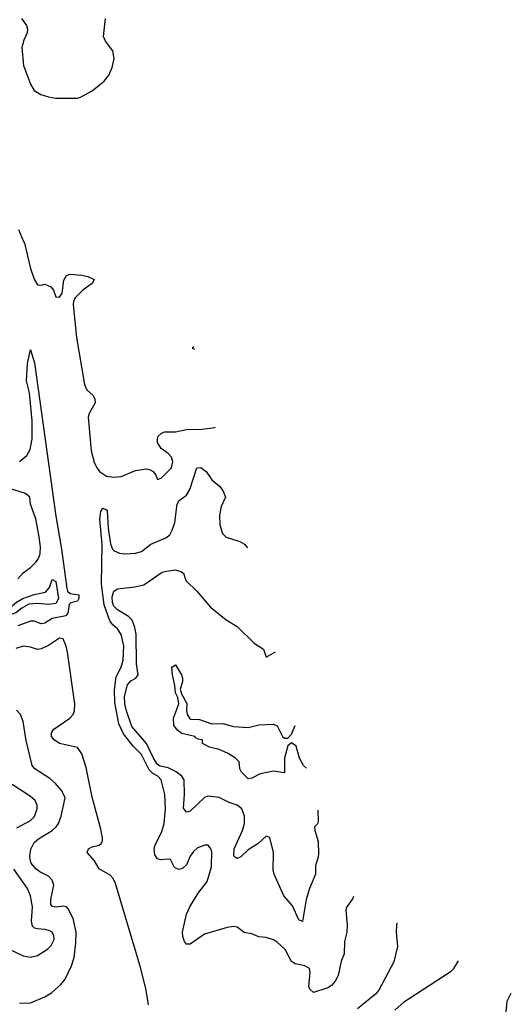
# Model space of a CAD drawing. Header units: inches. Extents: x 1384664 to 1536621, y 460766 to 646467.
# Tile 318 of 488: x 1500851 to 1503561, y 555792 to 561223. Entities that reach past the tile are written whole.
import ezdxf

# ---------------------------------------------------------------- set-up
doc = ezdxf.new("R2010")
doc.units = ezdxf.units.IN
doc.header["$MEASUREMENT"] = 0
doc.layers.add('B5505', color=7, linetype='Continuous')
doc.layers.add('B5506', color=7, linetype='Continuous')

msp = doc.modelspace()

# ---------------------------------------------------------------- linework, layer by layer
at = {"layer": 'B5505', "color": 5}
for points, elevation in [([(1500872.4, 560000), (1500876.6, 559990), (1500910, 559850.6), (1500930, 559790.8), (1500950, 559761), (1500970, 559758.8), (1500990, 559763), (1501022.8, 559750), (1501037.3, 559730), (1501050, 559694), (1501070, 559692), (1501085.6, 559714.4), (1501093.7, 559786.3), (1501108.1, 559811.9), (1501130, 559818.2), (1501193.2, 559813.2), (1501226.6, 559806.6), (1501262, 559790), (1501252.6, 559770), (1501199.4, 559730), (1501157.8, 559690), (1501148.5, 559670), (1501145.7, 559650), (1501163.9, 559470), (1501209.1, 559210), (1501221.7, 559181.7), (1501256.8, 559150), (1501266, 559130), (1501266.6, 559110), (1501234.8, 559050), (1501229.2, 559030), (1501244.7, 558844.7), (1501261.6, 558781.6), (1501273.8, 558753.8), (1501290.9, 558730.9), (1501330, 558704.4), (1501370, 558699.2), (1501410, 558702.2), (1501490, 558735.5), (1501550, 558744.7), (1501570, 558740.2), (1501586.7, 558730), (1501601.3, 558710), (1501610, 558686), (1501630, 558693.4), (1501688, 558750), (1501694.5, 558785.5), (1501688.6, 558810), (1501670.4, 558830.4), (1501630, 558857.7), (1501610.8, 558890), (1501609.8, 558910), (1501615, 558925), (1501630, 558940.7), (1501650, 558949.2), (1501710.6, 558949.4), (1501770, 558963.2), (1501856.4, 558963.6), (1501925.9, 558974.1), (1501930, 558975.5)], 680), ([(1501815.8, 559403.2), (1501803.7, 559410), (1501811.2, 559420.4)], 680), ([(1500850, 558785.4), (1500890, 558818.9), (1500908.2, 558851.8), (1500919, 558910), (1500920.5, 559010), (1500904.6, 559164.6), (1500888.4, 559230), (1500893.8, 559326.2), (1500910, 559401), (1500931.9, 559330), (1501050, 558484.4), (1501082.2, 558302.2), (1501110, 558085.7), (1501115.2, 558070), (1501130, 558056.9), (1501176.6, 558050), (1501177.4, 558030), (1501170, 558015.6), (1501133.3, 558006.7), (1501123, 557997), (1501116.4, 557950), (1501105.3, 557934.7), (1501030, 557919.4), (1500990, 557894.9), (1500970, 557889.8), (1500930, 557904.7), (1500910, 557904.7), (1500840.9, 557879.1)], 660), ([(1502691.6, 556386.5), (1502686.1, 556373.9), (1502654.8, 556330), (1502648.1, 556311.9), (1502656.5, 556230), (1502655.3, 556190), (1502641.8, 556138.2), (1502639, 556070), (1502622.7, 556030), (1502607.3, 555950), (1502590, 555919.4), (1502570, 555896.5), (1502550, 555882.5), (1502470, 555857), (1502450, 555876), (1502445.1, 555890), (1502452.4, 555970), (1502449.6, 555990), (1502423.6, 556003.6), (1502370, 556015.2), (1502350, 556028.9), (1502314.6, 556094.6), (1502270, 556135.6), (1502250, 556148.3), (1502210, 556160.5), (1502170, 556163.6), (1502130, 556181.3), (1502088.2, 556188.2), (1502050, 556218), (1502030, 556222), (1501995.6, 556215.6), (1501870, 556178.2), (1501790, 556123.8), (1501770, 556123.5), (1501759.3, 556139.3), (1501750, 556166), (1501748.4, 556190), (1501770.6, 556290), (1501788.5, 556330), (1501835.2, 556404.8), (1501884.9, 556470), (1501909, 556550), (1501910, 556635.3), (1501905.6, 556650), (1501890, 556669.5), (1501870, 556669.6), (1501830, 556653.6), (1501810, 556635.1), (1501791.7, 556608.3), (1501770, 556561.5), (1501750, 556543.1), (1501730, 556535.3), (1501710, 556542.6), (1501702.6, 556550), (1501682.7, 556590), (1501670, 556593.3), (1501628, 556588), (1501610, 556594.3), (1501595.9, 556615.9), (1501591.7, 556650), (1501597, 556670), (1501634.3, 556745.7), (1501646.6, 556790), (1501654.1, 556870), (1501650.6, 556950), (1501630.4, 557030.4), (1501612.7, 557050), (1501584.1, 557064.1), (1501564.6, 557084.6), (1501522.8, 557170), (1501475.8, 557215.8), (1501423.2, 557283.2), (1501398.3, 557338.3), (1501376.1, 557456.1), (1501374.3, 557525.7), (1501382.3, 557597.7), (1501410, 557651.7), (1501421.9, 557690), (1501424.7, 557770), (1501410, 557831), (1501390, 557862.9), (1501364.5, 557884.5), (1501347.6, 557907.6), (1501316.1, 557996.1), (1501302.7, 558110), (1501306, 558330), (1501292.2, 558467.8), (1501298, 558510), (1501310, 558528), (1501330, 558519.3), (1501333.4, 558513.4), (1501338.6, 558418.6), (1501352.1, 558332.1), (1501362.5, 558302.5), (1501372.5, 558292.5), (1501400.9, 558280.9), (1501430, 558276.5), (1501490, 558280.9), (1501523, 558290), (1501573.7, 558330), (1501655.8, 558364.2), (1501678, 558382), (1501692.2, 558407.8), (1501705.9, 558450), (1501719.4, 558550), (1501730, 558570.3), (1501770, 558599.6), (1501789.3, 558630.7), (1501828.3, 558751.7), (1501850, 558753.1), (1501879.5, 558730), (1501910, 558685.5), (1501953, 558650), (1501970, 558626.8), (1501986.4, 558590), (1501962.3, 558537.7), (1501952, 558490), (1501954.5, 558434.5), (1501969.6, 558389.6), (1501990, 558369.2), (1502064, 558344), (1502090, 558330.5), (1502107.6, 558310)], 660), ([(1500841, 558139), (1500870, 558172.4), (1500910, 558201.1), (1500940.5, 558230), (1500953, 558247), (1500963, 558277), (1500965.4, 558314.6), (1500958.9, 558370), (1500939.9, 558470), (1500910.7, 558550), (1500906.8, 558590), (1500883.5, 558610), (1500770, 558645)], 660), ([(1502493.9, 556863.2), (1502497.3, 556802.7), (1502492.3, 556787.7), (1502477.1, 556770), (1502477.4, 556750), (1502495.9, 556690), (1502497.9, 556622.1), (1502496.6, 556603.4), (1502481.7, 556558.3), (1502480.9, 556510), (1502447.8, 556430), (1502430.2, 556369.8), (1502410, 556249), (1502390, 556257), (1502355.7, 556335.7), (1502306.6, 556390), (1502253.7, 556510), (1502249, 556530), (1502251, 556630), (1502230, 556712), (1502210, 556719.7), (1502163.5, 556676.5), (1502110, 556643.7), (1502070, 556605.8), (1502050, 556596.9), (1502041, 556601), (1502031, 556611), (1502033, 556650), (1502080.1, 556750), (1502090.6, 556789.4), (1502089.9, 556830.1), (1502075.3, 556870), (1502050, 556889.9), (1502005.1, 556905.1), (1501950, 556932.5), (1501890, 556940.9), (1501870, 556932.5), (1501790, 556857.4), (1501770, 556850.9), (1501753.8, 556873.8), (1501760.4, 556950), (1501757.9, 557030), (1501744.4, 557050), (1501713.3, 557073.3), (1501670, 557095.8), (1501626.1, 557106.1), (1501610, 557114.6), (1501590, 557145.3), (1501550, 557230.9), (1501470, 557323.6), (1501439.7, 557410), (1501430.9, 557450), (1501429.1, 557490), (1501445.4, 557554.6), (1501464.6, 557575.4), (1501490.4, 557590), (1501504.3, 557610), (1501495.5, 557670), (1501493.7, 557833.7), (1501486.3, 557870), (1501470.7, 557910), (1501451.1, 557931.1), (1501390, 557968.1), (1501370, 557988.7), (1501362.3, 558010), (1501360.9, 558039.1), (1501370, 558070.2), (1501390, 558083.6), (1501485.8, 558094.2), (1501535, 558105), (1501630, 558171.7), (1501650, 558178.9), (1501708, 558188), (1501739.9, 558179.9), (1501754.8, 558170), (1501766, 558130), (1501828.4, 558070), (1501902.8, 557982.8), (1501990, 557913.4), (1502050, 557876), (1502143, 557783), (1502196, 557750), (1502210, 557707.3), (1502260.9, 557735.8)], 640), ([(1501560.7, 555790), (1501549.1, 555870.9), (1501519.6, 555990), (1501378.7, 556458.8), (1501365.6, 556485.6), (1501350, 556504.7), (1501290, 556539.8), (1501264.1, 556584.1), (1501222.4, 556630), (1501231.2, 556650), (1501250, 556660.6), (1501290, 556670.2), (1501300.8, 556679.2), (1501307.6, 556692.4), (1501307.6, 556710), (1501298.3, 556758.3), (1501250, 556933.7), (1501218, 557098), (1501193.6, 557173.6), (1501169.1, 557209.1), (1501070, 557231.2), (1501041.4, 557250), (1501027, 557270), (1501026.8, 557290), (1501039.6, 557310), (1501127, 557370), (1501145, 557390), (1501153.3, 557410), (1501154.3, 557450), (1501114.1, 557734.1), (1501107.5, 557767.5), (1501090, 557808), (1501070, 557812.2), (1501009.7, 557770.3), (1500970, 557751.7), (1500949.4, 557749.4), (1500910, 557762.7), (1500870, 557767.8), (1500830, 557754.2)], 680), ([(1502432.1, 557094.7), (1502415.6, 557110), (1502394.3, 557150), (1502374.9, 557214.9), (1502350, 557234), (1502330, 557217), (1502311.5, 557150), (1502310, 557069), (1502250, 557078.3), (1502176.9, 557063.1), (1502130, 557039.3), (1502110, 557035.3), (1502072.9, 557072.9), (1502065.2, 557090), (1502061.2, 557130), (1502041.2, 557150), (1501996.6, 557176.6), (1501950, 557197.2), (1501898, 557210), (1501858, 557230), (1501858, 557250), (1501834.5, 557254.5), (1501821.5, 557261.5), (1501817.2, 557270), (1501745.1, 557285.1), (1501722.7, 557302.7), (1501701.1, 557330), (1501699.8, 557370), (1501727.4, 557450), (1501723.5, 557483.5), (1501709.8, 557509.8), (1501707.1, 557550), (1501692.8, 557610), (1501690, 557651), (1501710, 557664.9), (1501742.3, 557610), (1501749, 557590), (1501748.9, 557570), (1501734.9, 557530), (1501743.8, 557503.8), (1501771.6, 557451.6), (1501770.3, 557410), (1501774.6, 557390), (1501790, 557365.5), (1501842.8, 557362.8), (1501910, 557339.1), (1501970, 557340.7), (1502030, 557324.4), (1502110, 557319.1), (1502170, 557332.7), (1502250, 557337.1), (1502270, 557327.3), (1502299.5, 557270), (1502310, 557259.5), (1502330, 557260.5), (1502350, 557281.1), (1502369.5, 557329.2)], 620), ([(1500850, 555798), (1500910, 555800.8), (1500990, 555833), (1501025.6, 555854.4), (1501077.9, 555902.1), (1501101.2, 555930), (1501135.9, 556004.1), (1501150.5, 556050), (1501160.4, 556130), (1501161.7, 556190), (1501145.4, 556265.4), (1501118.8, 556318.8), (1501109.1, 556329.1), (1501093.6, 556333.6), (1501050, 556327.7), (1501031.2, 556331.2), (1501023.3, 556343.3), (1501022, 556370), (1501039.6, 556450), (1501030, 556476.8), (1501010, 556498.6), (1500962.7, 556522.7), (1500939.8, 556539.8), (1500914.9, 556570), (1500908, 556588), (1500906.4, 556610), (1500912.5, 556647.5), (1500930, 556683.8), (1500954.8, 556705.2), (1501030.9, 556750), (1501052, 556770), (1501064.5, 556790), (1501079.3, 556830), (1501101.8, 556930), (1501082.9, 556970), (1501048.9, 557010), (1501017.3, 557037.3), (1500935, 557090), (1500919.8, 557110), (1500887.1, 557247.1), (1500870, 557352.7), (1500855.3, 557390), (1500833.9, 557413.9)], 720), ([(1500835.3, 556764.7), (1500910, 556805), (1500932.2, 556827.8), (1500948.2, 556870), (1500946.8, 556890), (1500935.7, 556915.7), (1500910, 556939), (1500810, 557004.5)], 740), ([(1500790, 556097.2), (1500870, 556058.5), (1500910, 556052.2), (1500950, 556060.6), (1501003.7, 556096.3), (1501024.3, 556115.7), (1501040.7, 556150), (1501039.8, 556170), (1501029.1, 556189.1), (1501016.7, 556196.7), (1500990, 556204.1), (1500947.7, 556207.7), (1500932.3, 556212.3), (1500922.4, 556222.4), (1500916.3, 556250), (1500921.1, 556330), (1500910.4, 556390), (1500893.1, 556430), (1500817.9, 556537.9)], 740), ([(1502931.1, 556239.7), (1502928.9, 556230), (1502926.3, 556190), (1502933.1, 556110), (1502913.3, 556026.7), (1502830.4, 555869.6), (1502812, 555848), (1502713.8, 555766.2)], 680), ([(1502919.6, 555760.4), (1502972.4, 555807.6), (1503230, 555974.8), (1503245.2, 555990), (1503269.5, 556032.3)], 680), ([(1503531.9, 555730), (1503538.9, 555810), (1503561.2, 555853.5)], 660)]:
    msp.add_lwpolyline(points, dxfattribs=dict(at, elevation=elevation))
at = {"layer": 'B5505', "color": 5, "elevation": 640}
msp.add_lwpolyline([(1501010, 557996.4), (1500950, 558002.1), (1500901.4, 557998.6), (1500862.3, 557977.7), (1500830, 557951), (1500810, 557944.7), (1500790, 557939.8), (1500770, 557941), (1500739, 557950), (1500765.1, 557970), (1500810, 557990.3), (1500832.8, 558010), (1500867.6, 558030), (1500930, 558052.2), (1500994, 558066), (1501014.6, 558090), (1501030, 558134.4), (1501050, 558124.9), (1501064.3, 558030), (1501050, 558003.2)], close=True, dxfattribs=at)
at = {"layer": 'B5506', "color": 5}
for points, elevation in [([(1500861.4, 561230), (1500888.6, 561190), (1500894.5, 561170), (1500892, 561150), (1500873.1, 561110), (1500862.3, 561070), (1500871.8, 560970), (1500910, 560866.3), (1500930, 560832), (1500966.8, 560810), (1501010, 560796.5), (1501050.9, 560789.1), (1501169.3, 560790.7), (1501185.6, 560794.4), (1501250, 560831), (1501290, 560861), (1501315.9, 560884.1), (1501342.5, 560917.5), (1501361.2, 560958.8), (1501371.5, 561008.5), (1501364.2, 561050), (1501323.3, 561103.3), (1501313.3, 561130), (1501323.9, 561230)], 720), ([(1500845.3, 560065.3), (1500872.4, 560000)], 680)]:
    msp.add_lwpolyline(points, dxfattribs=dict(at, elevation=elevation))

doc.saveas('drawing.dxf')
